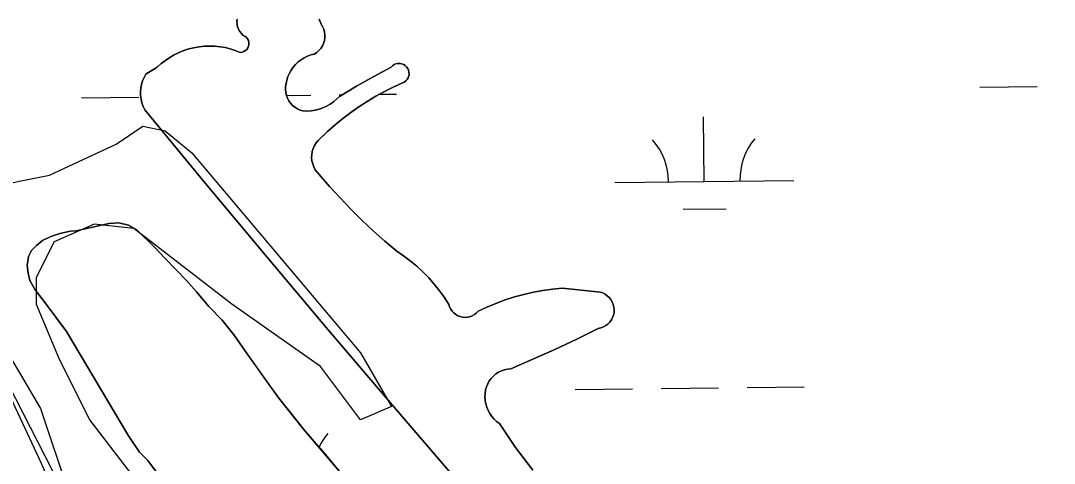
# Model space of a CAD drawing. Extents: x 3684037 to 3722149, y 433263 to 459021.
# Drawn here: x 3708639 to 3709216, y 453510 to 453757 of the extents above; entities that cross this region are included whole.
import ezdxf

# ---------------------------------------------------------------- set-up
doc = ezdxf.new("R2010")
doc.units = 0
for name, color, linetype in [('V-GRID-MAJR', 7, 'Continuous'), ('V-LEVE-TOET', 7, 'Continuous'), ('V-SITE-VEGE', 7, 'Continuous'), ('V-TOPO-SHOR', 7, 'Continuous'), ('V-WETL-SWMP', 7, 'Continuous')]:
    doc.layers.add(name, color=color, linetype=linetype)

msp = doc.modelspace()

# ---------------------------------------------------------------- linework, layer by layer
at = {"layer": 'V-GRID-MAJR'}
msp.add_spline([(3709426.74, 438923.75), (3709355.37, 444981.09), (3709283.97, 451041.51), (3709212.57, 457101.93), (3709212.53, 457105.01)], degree=3, dxfattribs=at)
at = {"layer": 'V-LEVE-TOET'}
msp.add_lwpolyline([(3708929.79, 451795.99), (3708921.83, 451911.27), (3708917.48, 452041.27), (3708910.64, 452126.99), (3708900.14, 452235.9), (3708880.39, 452353.29), (3708853.98, 452490.44), (3708826.66, 452633.02), (3708807.15, 452729.24), (3708793.07, 452827.85), (3708782.92, 452883.6), (3708773.6, 452927.52), (3708758.83, 453008.91), (3708739.42, 453113.99), (3708718.26, 453236.8), (3708686.79, 453403.06), (3708670.76, 453461.83), (3708650.17, 453509.82), (3708625.21, 453562.79), (3708594.25, 453607.46), (3708555.51, 453660.1)], dxfattribs=at)
at = {"layer": 'V-SITE-VEGE'}
for points in [[(3708761.5, 453025.16), (3708721.79, 453203.94), (3708706.9, 453367.84), (3708664.71, 453489.51), (3708615.08, 453586.35), (3708565.44, 453668.3), (3708513.32, 453740.31), (3708319.74, 453993.6)], [(3708386.75, 453978.7), (3708582.81, 453700.58), (3708597.7, 453683.2), (3708617.56, 453663.33), (3708654.79, 453670.78), (3708692.01, 453688.17), (3708706.9, 453698.1), (3708719.31, 453695.62), (3708734.2, 453683.2), (3708828.51, 453571.46), (3708845.89, 453541.66), (3708828.51, 453534.21), (3708806.18, 453564.01), (3708756.54, 453598.77), (3708701.94, 453640.99), (3708679.6, 453643.47), (3708657.27, 453633.54), (3708647.34, 453613.67), (3708647.34, 453598.77), (3708659.75, 453568.97), (3708677.12, 453534.21), (3708701.94, 453501.93), (3708721.79, 453464.68), (3708803.69, 453037.57)]]:
    msp.add_lwpolyline(points, dxfattribs=at)
at = {"layer": 'V-TOPO-SHOR'}
msp.add_line((3708669.58, 453639.71), (3708677.99, 453641.53), dxfattribs=at)
for points in [[(3708714.98, 453731.13), (3708717.17, 453733.08), (3708719.48, 453734.88), (3708721.92, 453736.52), (3708724.46, 453737.98), (3708727.1, 453739.26), (3708729.81, 453740.36), (3708732.6, 453741.27), (3708735.45, 453741.97), (3708738.33, 453742.49), (3708741.25, 453742.8), (3708744.18, 453742.9), (3708747.11, 453742.81), (3708750.03, 453742.51), (3708752.92, 453742.01), (3708755.77, 453741.31), (3708758.56, 453740.42), (3708761.28, 453739.33), (3708762.33, 453739.45), (3708763.33, 453739.78), (3708764.24, 453740.31), (3708765.01, 453741.03), (3708765.61, 453741.9), (3708766.01, 453742.87), (3708766.2, 453743.91), (3708766.16, 453744.97), (3708765.89, 453745.98), (3708765.42, 453746.93), (3708764.76, 453747.75), (3708763.93, 453748.4), (3708762.99, 453748.87), (3708761.96, 453749.86), (3708761.08, 453751), (3708760.38, 453752.24), (3708759.86, 453753.58), (3708759.54, 453754.97), (3708759.42, 453756.4), (3708759.51, 453757.83)], [(3708805.49, 453757.89), (3708806.48, 453755.12), (3708807.33, 453753.75)], [(3708807.33, 453753.75), (3708807.98, 453752.28), (3708808.41, 453750.72), (3708808.62, 453749.13), (3708808.6, 453747.51), (3708808.36, 453745.92), (3708807.89, 453744.38), (3708807.21, 453742.92), (3708806.33, 453741.57), (3708805.27, 453740.36), (3708804.05, 453739.31), (3708802.7, 453738.43), (3708800.74, 453737.92), (3708798.85, 453737.22), (3708797.03, 453736.32), (3708795.32, 453735.25), (3708793.72, 453734.01), (3708792.26, 453732.61), (3708790.94, 453731.08), (3708789.78, 453729.42), (3708788.79, 453727.66), (3708787.99, 453725.8), (3708787.38, 453723.88), (3708786.96, 453721.9), (3708786.66, 453720.26), (3708786.58, 453718.6), (3708786.72, 453716.95), (3708787.08, 453715.32), (3708787.65, 453713.76), (3708788.43, 453712.29), (3708789.39, 453710.94), (3708790.52, 453709.72), (3708791.81, 453708.67), (3708793.23, 453707.79), (3708794.74, 453707.12), (3708796.34, 453706.65), (3708798.61, 453706.58), (3708800.88, 453706.71), (3708803.13, 453707.05), (3708805.34, 453707.59), (3708807.49, 453708.34), (3708809.56, 453709.27), (3708811.54, 453710.39), (3708813.41, 453711.69), (3708815.15, 453713.15), (3708816.75, 453714.77), (3708826.27, 453720.41), (3708835.9, 453725.87), (3708845.62, 453731.15), (3708846.39, 453731.93), (3708847.29, 453732.55), (3708848.29, 453732.98), (3708849.36, 453733.21), (3708850.46, 453733.23), (3708851.53, 453733.04), (3708852.55, 453732.64), (3708853.47, 453732.06), (3708854.27, 453731.3), (3708854.9, 453730.41), (3708855.35, 453729.41), (3708855.59, 453728.35), (3708855.63, 453727.26), (3708855.45, 453726.18), (3708855.07, 453725.15), (3708854.5, 453724.22), (3708853.76, 453723.42), (3708852.88, 453722.77), (3708851.89, 453722.31), (3708846.84, 453720), (3708841.88, 453717.51), (3708837.01, 453714.83), (3708832.24, 453711.98), (3708827.58, 453708.96), (3708823.03, 453705.77), (3708818.61, 453702.41), (3708814.31, 453698.89), (3708810.14, 453695.22), (3708806.11, 453691.4), (3708804.83, 453690.18), (3708803.71, 453688.81), (3708802.79, 453687.31), (3708802.06, 453685.7), (3708801.55, 453684.01), (3708801.27, 453682.27), (3708801.21, 453680.5), (3708801.39, 453678.75), (3708801.79, 453677.03), (3708802.41, 453675.37), (3708803.24, 453673.82), (3708804.27, 453672.38), (3708805.47, 453671.09), (3708811.18, 453664.52), (3708817.06, 453658.1)], [(3708879.93, 453503.3), (3708845.12, 453543.76), (3708810.52, 453584.4), (3708776.12, 453625.2), (3708741.92, 453666.17), (3708707.92, 453707.31), (3708707.03, 453709.2), (3708706.34, 453711.17), (3708705.87, 453713.2), (3708705.6, 453715.27), (3708705.56, 453717.35), (3708705.74, 453719.43), (3708706.13, 453721.48), (3708706.74, 453723.48), (3708707.55, 453725.4), (3708708.56, 453727.22), (3708714.98, 453731.13)], [(3708817.06, 453658.1), (3708823.09, 453651.83), (3708829.29, 453645.72), (3708835.63, 453639.76), (3708842.13, 453633.97), (3708848.77, 453628.35), (3708852.62, 453625.71), (3708856.35, 453622.89), (3708859.92, 453619.89), (3708863.35, 453616.72), (3708866.61, 453613.37), (3708869.7, 453609.88), (3708872.62, 453606.23), (3708875.35, 453602.44), (3708877.89, 453598.52), (3708878.31, 453597.21), (3708878.91, 453595.97), (3708879.7, 453594.84), (3708880.64, 453593.83), (3708881.72, 453592.97), (3708882.91, 453592.28), (3708884.19, 453591.78), (3708885.54, 453591.47), (3708886.91, 453591.36), (3708888.29, 453591.45), (3708889.63, 453591.74), (3708890.92, 453592.23), (3708892.12, 453592.91), (3708893.21, 453593.75), (3708894.17, 453594.74), (3708899.12, 453597.07), (3708904.16, 453599.19), (3708909.29, 453601.08), (3708914.49, 453602.76), (3708919.76, 453604.21), (3708925.09, 453605.43), (3708930.47, 453606.42), (3708935.88, 453607.18), (3708941.33, 453607.72), (3708962.41, 453605.47), (3708963.83, 453605), (3708965.18, 453604.33), (3708966.41, 453603.47), (3708967.5, 453602.45), (3708968.43, 453601.28), (3708969.19, 453599.98), (3708969.75, 453598.59), (3708970.1, 453597.13), (3708970.24, 453595.64), (3708970.17, 453594.15), (3708969.88, 453592.67), (3708969.37, 453591.26), (3708968.67, 453589.93), (3708967.79, 453588.73), (3708966.74, 453587.65), (3708965.55, 453586.75), (3708964.24, 453586.02), (3708962.83, 453585.49), (3708961.37, 453585.17), (3708949.31, 453579.21), (3708937.14, 453573.47), (3708924.87, 453567.95), (3708912.5, 453562.66), (3708910.72, 453562.49), (3708908.96, 453562.1), (3708907.27, 453561.51), (3708905.65, 453560.72), (3708904.15, 453559.74), (3708902.77, 453558.59), (3708901.54, 453557.28), (3708900.47, 453555.83), (3708899.59, 453554.27), (3708898.91, 453552.61), (3708898.42, 453550.88), (3708898.11, 453548.93), (3708898.02, 453546.97), (3708898.14, 453545.01), (3708898.47, 453543.07), (3708899.01, 453541.18), (3708899.76, 453539.37), (3708900.7, 453537.64), (3708901.83, 453536.03), (3708903.12, 453534.55), (3708904.57, 453533.22), (3708906.16, 453532.06), (3708910.57, 453525.34), (3708915.17, 453518.74), (3708919.93, 453512.28), (3708924.88, 453505.93)], [(3708715.63, 453503.42), (3708709.62, 453511.35), (3708704.96, 453516.12), (3708698.95, 453525.28), (3708664.19, 453583.53), (3708652.33, 453599.39), (3708646.65, 453606.8), (3708643.74, 453611.9), (3708642.75, 453616.1), (3708642.27, 453620.3), (3708643.03, 453625.36), (3708644.64, 453628.66), (3708647.47, 453631.42), (3708650.83, 453634.35), (3708655.39, 453636.56), (3708660.48, 453638.25), (3708666.44, 453639.58), (3708669.58, 453639.71)], [(3708677.99, 453641.53), (3708687.8, 453643.86), (3708693.4, 453644.14), (3708698.79, 453642.85), (3708703.65, 453640), (3708713.84, 453630.1), (3708719.19, 453624.44), (3708725.57, 453617.9), (3708731.27, 453611.89), (3708736.78, 453605.71), (3708743.85, 453597.41), (3708751.27, 453589.81), (3708757.98, 453581.35), (3708763.81, 453572.89), (3708771.03, 453562.85), (3708778.08, 453552.98), (3708782.89, 453546.28), (3708790.46, 453536.76), (3708796.65, 453529), (3708803.72, 453520.7), (3708808.89, 453514.7), (3708816.81, 453505.34)]]:
    msp.add_lwpolyline(points, dxfattribs=at)
at = {"layer": 'V-WETL-SWMP'}
for p, q in [((3709174.55, 453719.84), (3709206.55, 453720.21)), ((3708672.68, 453714), (3708704.67, 453714.37)), ((3708787.08, 453715.33), (3708800.67, 453715.49)), ((3708816.67, 453715.67), (3708818.31, 453715.69)), ((3708839.01, 453715.93), (3708848.66, 453716.05)), ((3709020.56, 453667.3), (3709020.14, 453703.3)), ((3708970.56, 453666.72), (3709070.56, 453667.88)), ((3709008.74, 453651.73), (3709032.74, 453652.01)), ((3708948.5, 453551.02), (3708980.5, 453551.39)), ((3708996.5, 453551.58), (3709028.49, 453551.95)), ((3709044.49, 453552.14), (3709076.49, 453552.51))]:
    msp.add_line(p, q, dxfattribs=at)
for points in [[(3708379.18, 453930.71), (3708567.9, 453660.69), (3708586.52, 453638.64), (3708617.27, 453595.2), (3708649.65, 453540.52), (3708665.6, 453493.13), (3708675, 453441.09), (3708681.39, 453407.8), (3708689.08, 453365.65), (3708696.6, 453323.47), (3708703.94, 453281.25), (3708711.12, 453239), (3708718.12, 453196.73), (3708724.95, 453154.42), (3708731.6, 453112.09)], [(3708759.51, 453757.83), (3708759.42, 453756.4), (3708759.54, 453754.97), (3708759.86, 453753.58), (3708760.38, 453752.24), (3708761.08, 453751), (3708761.96, 453749.86), (3708762.99, 453748.87), (3708763.94, 453748.4), (3708764.76, 453747.74), (3708765.42, 453746.93), (3708765.9, 453745.98), (3708766.16, 453744.96), (3708766.2, 453743.91), (3708766.01, 453742.87), (3708765.61, 453741.9), (3708765.01, 453741.03), (3708764.24, 453740.31), (3708763.33, 453739.78), (3708762.33, 453739.45), (3708761.28, 453739.33), (3708758.56, 453740.42), (3708755.77, 453741.31), (3708752.92, 453742.01), (3708750.03, 453742.51), (3708747.11, 453742.81), (3708744.18, 453742.91), (3708741.25, 453742.8), (3708738.33, 453742.49), (3708735.45, 453741.98), (3708732.6, 453741.27), (3708729.81, 453740.36), (3708727.09, 453739.26), (3708724.46, 453737.98), (3708721.92, 453736.52), (3708719.48, 453734.88), (3708717.17, 453733.08), (3708714.98, 453731.13), (3708708.56, 453727.22), (3708707.55, 453725.4), (3708706.74, 453723.48), (3708706.13, 453721.48), (3708705.74, 453719.43), (3708705.56, 453717.35), (3708705.6, 453715.27), (3708705.87, 453713.2), (3708706.34, 453711.17), (3708707.03, 453709.2), (3708707.92, 453707.31), (3708741.92, 453666.17), (3708776.12, 453625.2), (3708810.52, 453584.4), (3708845.12, 453543.76), (3708879.93, 453503.3)], [(3708832.24, 453711.98), (3708837.01, 453714.83), (3708841.88, 453717.51), (3708846.84, 453720), (3708852.88, 453722.77), (3708853.76, 453723.42), (3708854.5, 453724.22), (3708855.07, 453725.16), (3708855.45, 453726.18), (3708855.63, 453727.26), (3708855.59, 453728.35), (3708855.35, 453729.42), (3708854.9, 453730.41), (3708854.27, 453731.3), (3708853.47, 453732.06), (3708852.55, 453732.64), (3708851.53, 453733.04), (3708850.46, 453733.23), (3708849.36, 453733.21), (3708848.29, 453732.98), (3708847.29, 453732.55), (3708846.39, 453731.93), (3708845.62, 453731.15), (3708835.9, 453725.87), (3708826.27, 453720.41), (3708816.75, 453714.77), (3708815.15, 453713.15), (3708813.41, 453711.69), (3708811.54, 453710.39), (3708809.56, 453709.27), (3708807.49, 453708.34), (3708805.34, 453707.59), (3708803.13, 453707.05), (3708800.88, 453706.71), (3708798.61, 453706.57), (3708796.34, 453706.65), (3708794.74, 453707.12), (3708793.23, 453707.8), (3708791.81, 453708.67), (3708790.53, 453709.72), (3708789.39, 453710.94), (3708788.43, 453712.29), (3708787.66, 453713.76), (3708787.08, 453715.32), (3708786.72, 453716.95), (3708786.58, 453718.6), (3708786.66, 453720.26), (3708787.38, 453723.88), (3708787.99, 453725.8), (3708788.79, 453727.66), (3708789.78, 453729.42), (3708790.94, 453731.08), (3708792.25, 453732.61), (3708793.72, 453734.01), (3708795.32, 453735.25), (3708797.03, 453736.32), (3708798.85, 453737.21), (3708800.74, 453737.92), (3708802.7, 453738.44), (3708804.05, 453739.3), (3708805.27, 453740.36), (3708806.33, 453741.57), (3708807.21, 453742.92), (3708807.89, 453744.38), (3708808.36, 453745.92), (3708808.6, 453747.52), (3708808.62, 453749.13), (3708808.41, 453750.72), (3708807.98, 453752.28), (3708807.33, 453753.75), (3708806.48, 453755.12), (3708805.49, 453757.89)], [(3708856.35, 453622.89), (3708852.62, 453625.71), (3708848.77, 453628.35), (3708842.13, 453633.97), (3708835.63, 453639.76), (3708829.29, 453645.72), (3708823.09, 453651.83), (3708817.06, 453658.1), (3708811.18, 453664.52), (3708804.27, 453672.38), (3708803.24, 453673.82), (3708802.41, 453675.37), (3708801.79, 453677.03), (3708801.39, 453678.75), (3708801.21, 453680.5), (3708801.27, 453682.27), (3708801.55, 453684.01), (3708802.06, 453685.7), (3708802.79, 453687.31), (3708803.71, 453688.81), (3708804.83, 453690.18), (3708810.14, 453695.22), (3708814.31, 453698.89), (3708818.61, 453702.41), (3708823.03, 453705.77), (3708827.58, 453708.96), (3708832.24, 453711.98)], [(3708816.81, 453505.34), (3708796.65, 453529), (3708782.89, 453546.28), (3708763.81, 453572.89), (3708757.98, 453581.35), (3708751.27, 453589.81), (3708743.85, 453597.42), (3708736.78, 453605.71), (3708731.27, 453611.89), (3708725.57, 453617.9), (3708719.19, 453624.44), (3708713.84, 453630.1), (3708703.65, 453640), (3708698.79, 453642.85), (3708693.4, 453644.14), (3708687.8, 453643.86), (3708677.99, 453641.53), (3708669.58, 453639.71), (3708666.44, 453639.58), (3708660.48, 453638.25), (3708655.4, 453636.56), (3708650.83, 453634.35), (3708647.47, 453631.42), (3708644.64, 453628.66), (3708643.03, 453625.36), (3708642.27, 453620.3), (3708642.75, 453616.1), (3708643.74, 453611.9), (3708646.65, 453606.8), (3708652.33, 453599.39), (3708664.19, 453583.53), (3708698.95, 453525.28), (3708704.96, 453516.12), (3708709.62, 453511.35), (3708715.64, 453503.42)], [(3708924.88, 453505.93), (3708919.94, 453512.27), (3708915.17, 453518.74), (3708910.57, 453525.34), (3708906.16, 453532.06), (3708904.58, 453533.22), (3708903.12, 453534.55), (3708901.83, 453536.03), (3708900.7, 453537.64), (3708899.76, 453539.36), (3708899.01, 453541.18), (3708898.47, 453543.07), (3708898.14, 453545.01), (3708898.02, 453546.97), (3708898.11, 453548.93), (3708898.42, 453550.88), (3708898.91, 453552.61), (3708899.59, 453554.27), (3708900.48, 453555.83), (3708901.54, 453557.28), (3708902.77, 453558.59), (3708904.15, 453559.74), (3708905.65, 453560.72), (3708907.27, 453561.51), (3708908.96, 453562.1), (3708910.72, 453562.48), (3708912.5, 453562.66), (3708924.87, 453567.95), (3708937.14, 453573.47), (3708949.31, 453579.21), (3708961.37, 453585.17), (3708962.83, 453585.49), (3708964.24, 453586.02), (3708965.55, 453586.75), (3708966.74, 453587.65), (3708967.79, 453588.73), (3708968.67, 453589.94), (3708969.37, 453591.26), (3708969.87, 453592.67), (3708970.17, 453594.15), (3708970.24, 453595.64), (3708970.1, 453597.13), (3708969.75, 453598.59), (3708969.19, 453599.98), (3708968.43, 453601.28), (3708967.5, 453602.45), (3708966.41, 453603.47), (3708965.17, 453604.33), (3708963.83, 453605), (3708962.41, 453605.47), (3708941.33, 453607.72), (3708935.88, 453607.19), (3708930.47, 453606.42), (3708925.09, 453605.43), (3708919.76, 453604.21), (3708914.49, 453602.76), (3708909.29, 453601.08), (3708904.16, 453599.18), (3708899.12, 453597.07), (3708894.17, 453594.74), (3708893.21, 453593.75), (3708892.12, 453592.91), (3708890.92, 453592.23), (3708889.63, 453591.74), (3708888.29, 453591.45), (3708886.91, 453591.36), (3708885.54, 453591.47), (3708884.19, 453591.78), (3708882.91, 453592.29), (3708881.72, 453592.97), (3708880.64, 453593.83), (3708879.7, 453594.84), (3708878.91, 453595.97), (3708878.31, 453597.21), (3708877.89, 453598.52), (3708875.35, 453602.44), (3708872.62, 453606.23), (3708869.7, 453609.88), (3708866.61, 453613.38), (3708863.35, 453616.72), (3708859.92, 453619.89), (3708856.35, 453622.89)]]:
    msp.add_lwpolyline(points, dxfattribs=at)
for centre, start, end in [((3708965.31, 453667.13), 359.89487, 41.43853), ((3709075.79, 453668.42), 139.89486, 181.43852), ((3708837.22, 453503.77), 139.89486, 154.75575)]:
    msp.add_arc(centre, 35.25, start, end, dxfattribs=at)

doc.saveas('drawing.dxf')
